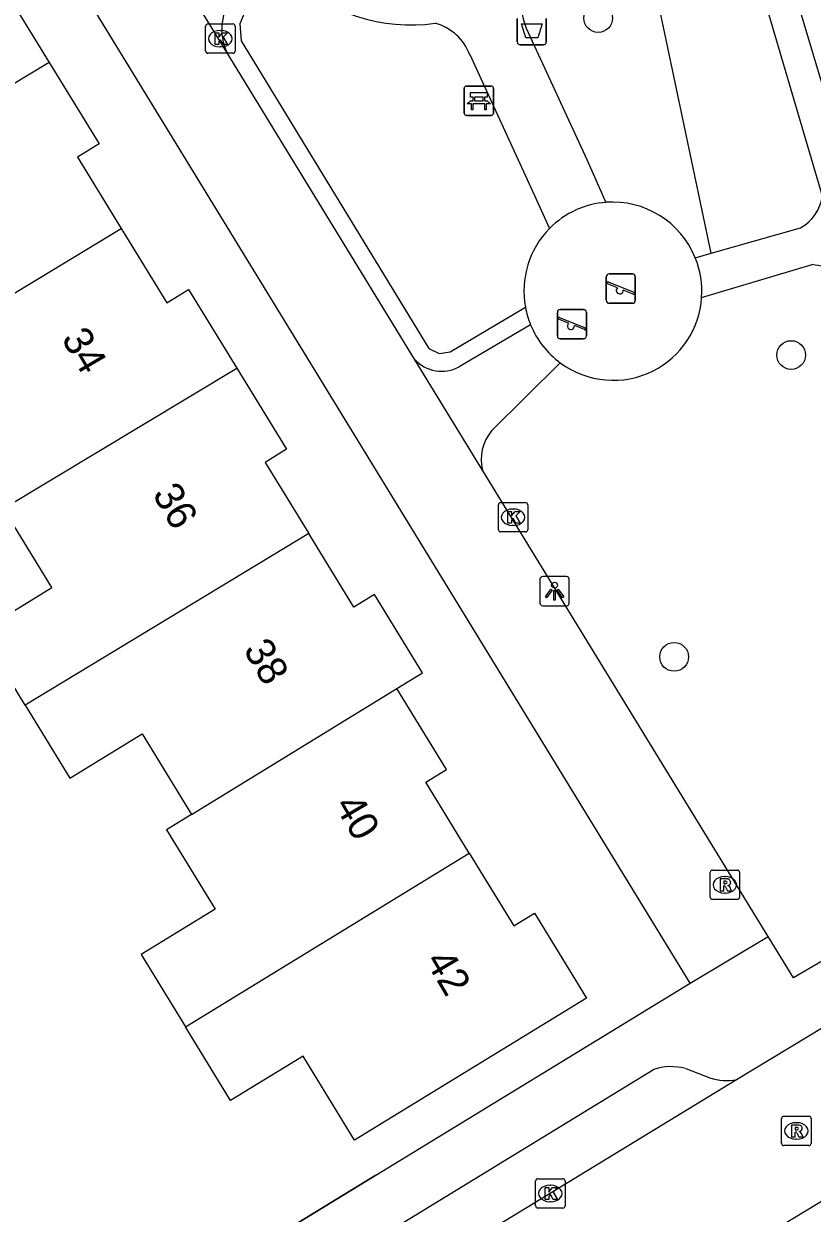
# Model space of a CAD drawing. Extents: x 157767 to 159171, y 387842 to 389425.
# Drawn here: x 158364.44 to 158391.28, y 388425.07 to 388465.56 of the extents above; entities that cross this region are included whole.
import ezdxf

# ---------------------------------------------------------------- set-up
doc = ezdxf.new("R2010")
doc.units = 0
for name, color, linetype in [('IMGEO_Afvalbak', 7, 'Continuous'), ('IMGEO_Bank', 7, 'Continuous'), ('IMGEO_Boom', 7, 'Continuous'), ('IMGEO_Groenvoorziening', 7, 'Continuous'), ('IMGEO_Haag', 7, 'Continuous'), ('IMGEO_Kolk', 7, 'Continuous'), ('IMGEO_Lichtpunt', 7, 'Continuous'), ('IMGEO_Muur', 7, 'Continuous'), ('IMGEO_Pand', 7, 'Continuous'), ('IMGEO_Pand_nummerreeks', 7, 'Continuous'), ('IMGEO_Rijbaan_lokaal_open', 7, 'Continuous'), ('IMGEO_Rioolput', 7, 'Continuous'), ('IMGEO_Speelvoorziening', 7, 'Continuous'), ('IMGEO_Voetpad_open', 7, 'Continuous')]:
    doc.layers.add(name, color=color, linetype=linetype)

msp = doc.modelspace()

# ---------------------------------------------------------------- linework, layer by layer
at = {"layer": 'IMGEO_Afvalbak'}
for p, q in [((158381.239, 388464.939), (158381.239, 388465.739)), ((158381.239, 388465.739), (158381.239, 388464.939)), ((158382.229, 388465.739), (158382.229, 388464.939)), ((158382.229, 388464.939), (158382.229, 388465.739)), ((158382.129, 388464.839), (158381.339, 388464.839)), ((158381.339, 388464.839), (158382.129, 388464.839))]:
    msp.add_line(p, q, dxfattribs=at)
msp.add_lwpolyline([(158381.382, 388465.553), (158382.086, 388465.553), (158381.937, 388465.083), (158381.531, 388465.083), (158381.382, 388465.553)], dxfattribs=at)
for centre, start, end in [((158381.339, 388464.939), 180, 270), ((158381.339, 388464.939), 180, 270), ((158382.129, 388464.939), 270, 0), ((158382.129, 388464.939), 270, 0)]:
    msp.add_arc(centre, 0.1, start, end, dxfattribs=at)
at = {"layer": 'IMGEO_Bank'}
for p, q in [((158379.508, 388463.438), (158380.349, 388463.438)), ((158380.349, 388463.438), (158379.508, 388463.438)), ((158379.433, 388462.513), (158379.433, 388463.354)), ((158379.433, 388463.354), (158379.433, 388462.513)), ((158379.742, 388462.944), (158379.742, 388463.05)), ((158379.786, 388463.05), (158379.786, 388462.944)), ((158380.074, 388463.056), (158379.792, 388463.056)), ((158380.08, 388462.944), (158380.08, 388463.05)), ((158380.124, 388463.05), (158380.124, 388462.944)), ((158380.433, 388463.363), (158380.433, 388462.522)), ((158380.433, 388462.522), (158380.433, 388463.363)), ((158380.13, 388462.836), (158379.737, 388462.836)), ((158379.792, 388462.938), (158380.074, 388462.938)), ((158380.358, 388462.438), (158379.517, 388462.438)), ((158379.517, 388462.438), (158380.358, 388462.438))]:
    msp.add_line(p, q, dxfattribs=at)
for points in [[(158379.736, 388463.056), (158379.65, 388463.056), (158379.65, 388463.217), (158380.213, 388463.217), (158380.213, 388463.056), (158380.13, 388463.056)], [(158379.68, 388462.836), (158379.538, 388462.836), (158379.65, 388462.938), (158379.736, 388462.938)], [(158379.73, 388462.829), (158379.73, 388462.622), (158379.687, 388462.622), (158379.687, 388462.829)], [(158380.13, 388462.938), (158380.213, 388462.938), (158380.325, 388462.836), (158380.186, 388462.836)], [(158380.18, 388462.829), (158380.18, 388462.622), (158380.136, 388462.622), (158380.136, 388462.829)]]:
    msp.add_lwpolyline(points, dxfattribs=at)
for centre, radius, start, end in [((158379.511, 388463.36), 0.0779, 92.4484, 184.2845), ((158379.511, 388463.36), 0.0779, 92.4484, 184.2845), ((158380.355, 388463.36), 0.0779, 2.4484, 94.2845), ((158380.355, 388463.36), 0.0779, 2.4484, 94.2845), ((158379.735, 388463.049), 0.00671, 2.8957, 87.1043), ((158379.792, 388463.049), 0.00671, 92.8957, 177.1043), ((158380.074, 388463.049), 0.00671, 2.8957, 87.1043), ((158380.131, 388463.049), 0.00671, 92.8957, 177.1043), ((158379.68, 388462.829), 0.00671, 2.8957, 87.1043), ((158379.737, 388462.829), 0.00671, 92.8957, 177.1043), ((158379.735, 388462.945), 0.00671, 272.8957, 357.1043), ((158379.792, 388462.945), 0.00671, 182.8957, 267.1043), ((158380.074, 388462.945), 0.00671, 272.8957, 357.1043), ((158380.131, 388462.945), 0.00671, 182.8957, 267.1043), ((158380.129, 388462.829), 0.00671, 2.8957, 87.1043), ((158380.186, 388462.829), 0.00671, 92.8957, 177.1043), ((158379.511, 388462.516), 0.0779, 182.4484, 274.2845), ((158379.511, 388462.516), 0.0779, 182.4484, 274.2845), ((158380.355, 388462.516), 0.0779, 272.4484, 4.2845), ((158380.355, 388462.516), 0.0779, 272.4484, 4.2845)]:
    msp.add_arc(centre, radius, start, end, dxfattribs=at)
at = {"layer": 'IMGEO_Boom'}
for centre in [(158383.994, 388465.751), (158390.563, 388454.28), (158386.579, 388444.007)]:
    msp.add_circle(centre, 0.489, dxfattribs=at)
at = {"layer": 'IMGEO_Groenvoorziening'}
msp.add_lwpolyline([(158387.837, 388457.747), (158382.634, 388482.447)], dxfattribs=at)
for centre, radius, start, end in [((158384.483, 388456.449), 3.038, 22.1504, 94.2904), ((158384.511, 388456.46), 3.042, 135.5708, 190.4671), ((158384.48, 388456.449), 3.043, 297.1211, 355.9454), ((158384.508, 388456.463), 3.042, 233.5736, 296.5306)]:
    msp.add_arc(centre, radius, start, end, dxfattribs=at)
at = {"layer": 'IMGEO_Haag'}
msp.add_lwpolyline([(158373.491, 388467.151), (158373.367, 388466.564), (158372.961, 388466.609), (158372.574, 388466.53), (158372.032, 388466.122), (158371.793, 388465.553), (158371.842, 388464.98), (158378.226, 388454.507), (158378.587, 388454.335), (158378.952, 388454.393), (158381.52, 388455.907)], dxfattribs=at)
msp.add_arc((158384.42, 388456.43), 2.947, 190.2128, 202.2631, dxfattribs=at)
at = {"layer": 'IMGEO_Kolk'}
for p, q in [((158370.634, 388464.625), (158370.634, 388465.477)), ((158370.709, 388465.551), (158371.561, 388465.551)), ((158371.635, 388465.477), (158371.635, 388464.625)), ((158371.122, 388465.331), (158371.147, 388465.331)), ((158371.145, 388464.771), (158371.12, 388464.771)), ((158371.561, 388464.551), (158370.709, 388464.551)), ((158380.671, 388449.259), (158381.523, 388449.259)), ((158380.596, 388448.333), (158380.596, 388449.185)), ((158381.084, 388449.039), (158381.109, 388449.039)), ((158381.597, 388449.185), (158381.597, 388448.333)), ((158381.107, 388448.479), (158381.082, 388448.479)), ((158381.523, 388448.259), (158380.671, 388448.259)), ((158381.941, 388426.24), (158382.793, 388426.24)), ((158381.866, 388425.314), (158381.866, 388426.166)), ((158382.354, 388426.02), (158382.379, 388426.02)), ((158382.867, 388426.166), (158382.867, 388425.314)), ((158382.377, 388425.46), (158382.352, 388425.46)), ((158382.793, 388425.24), (158381.941, 388425.24))]:
    msp.add_line(p, q, dxfattribs=at)
for points in [[(158370.634, 388464.625), (158370.634, 388465.477)], [(158370.709, 388465.551), (158371.561, 388465.551)], [(158371.635, 388465.477), (158371.635, 388464.625)], [(158370.955, 388465.251), (158371.078, 388465.251), (158371.078, 388465.1), (158371.208, 388465.251), (158371.372, 388465.251), (158371.226, 388465.1), (158371.379, 388464.851), (158371.227, 388464.851), (158371.142, 388465.015), (158371.078, 388464.948), (158371.078, 388464.851), (158370.955, 388464.851), (158370.955, 388465.251)], [(158371.561, 388464.551), (158370.709, 388464.551)], [(158380.671, 388449.259), (158381.523, 388449.259)], [(158380.596, 388448.333), (158380.596, 388449.185)], [(158380.917, 388448.959), (158381.04, 388448.959), (158381.04, 388448.808), (158381.17, 388448.959), (158381.334, 388448.959), (158381.188, 388448.808), (158381.341, 388448.559), (158381.189, 388448.559), (158381.104, 388448.723), (158381.04, 388448.656), (158381.04, 388448.559), (158380.917, 388448.559), (158380.917, 388448.959)], [(158381.597, 388449.185), (158381.597, 388448.333)], [(158381.523, 388448.259), (158380.671, 388448.259)], [(158381.941, 388426.24), (158382.793, 388426.24)], [(158381.866, 388425.314), (158381.866, 388426.166)], [(158382.187, 388425.94), (158382.31, 388425.94), (158382.31, 388425.789), (158382.44, 388425.94), (158382.604, 388425.94), (158382.458, 388425.789), (158382.611, 388425.54), (158382.459, 388425.54), (158382.374, 388425.704), (158382.31, 388425.637), (158382.31, 388425.54), (158382.187, 388425.54), (158382.187, 388425.94)], [(158382.867, 388426.166), (158382.867, 388425.314)], [(158382.793, 388425.24), (158381.941, 388425.24)]]:
    msp.add_lwpolyline(points, dxfattribs=at)
for centre, start, end in [((158370.711, 388465.475), 91.552, 178.448), ((158370.711, 388465.475), 91.552, 178.448), ((158371.559, 388465.475), 1.552, 88.448), ((158371.559, 388465.475), 1.552, 88.448), ((158370.711, 388464.627), 181.552, 268.448), ((158370.711, 388464.627), 181.552, 268.448), ((158371.559, 388464.627), 271.552, 358.448), ((158371.559, 388464.627), 271.552, 358.448), ((158380.673, 388449.183), 91.552, 178.448), ((158380.673, 388449.183), 91.552, 178.448), ((158381.521, 388449.183), 1.552, 88.448), ((158381.521, 388449.183), 1.552, 88.448), ((158380.673, 388448.335), 181.552, 268.448), ((158380.673, 388448.335), 181.552, 268.448), ((158381.521, 388448.335), 271.552, 358.448), ((158381.521, 388448.335), 271.552, 358.448), ((158381.943, 388426.164), 91.552, 178.448), ((158381.943, 388426.164), 91.552, 178.448), ((158382.791, 388426.164), 1.552, 88.448), ((158382.791, 388426.164), 1.552, 88.448), ((158381.943, 388425.316), 181.552, 268.448), ((158381.943, 388425.316), 181.552, 268.448), ((158382.791, 388425.316), 271.552, 358.448), ((158382.791, 388425.316), 271.552, 358.448)]:
    msp.add_arc(centre, 0.0765, start, end, dxfattribs=at)
for centre, major_axis, ratio, start_param, end_param in [((158371.121, 388465.051), (-0.387, 0.002), 0.722429, 4.712389, 7.853982), ((158371.146, 388465.051), (-0.39, 0.002), 0.717154, 1.570796, 4.712389), ((158381.083, 388448.759), (-0.387, 0.002), 0.722429, 4.712389, 7.853982), ((158381.108, 388448.759), (-0.39, 0.002), 0.717154, 1.570796, 4.712389), ((158382.353, 388425.74), (-0.387, 0.002), 0.722429, 4.712389, 7.853982), ((158382.378, 388425.74), (-0.39, 0.002), 0.717154, 1.570796, 4.712389)]:
    msp.add_ellipse(centre, major_axis=major_axis, ratio=ratio, start_param=start_param, end_param=end_param, dxfattribs=at)
at = {"layer": 'IMGEO_Lichtpunt'}
for p, q in [((158382.011, 388446.646), (158382.011, 388445.839)), ((158382.011, 388446.646), (158382.011, 388445.839)), ((158382.913, 388446.741), (158382.105, 388446.741)), ((158382.913, 388446.741), (158382.105, 388446.741)), ((158383.007, 388445.839), (158383.007, 388446.646)), ((158383.007, 388445.839), (158383.007, 388446.646)), ((158382.105, 388445.745), (158382.913, 388445.745)), ((158382.105, 388445.745), (158382.913, 388445.745))]:
    msp.add_line(p, q, dxfattribs=at)
for points in [[(158382.385, 388446.31), (158382.424, 388446.282), (158382.236, 388446.02), (158382.198, 388446.047), (158382.385, 388446.31)], [(158382.487, 388446.262), (158382.534, 388446.262), (158382.534, 388445.94), (158382.487, 388445.94), (158382.487, 388446.262)], [(158382.597, 388446.282), (158382.635, 388446.309), (158382.822, 388446.047), (158382.783, 388446.019), (158382.597, 388446.282)]]:
    msp.add_lwpolyline(points, dxfattribs=at)
msp.add_circle((158382.51, 388446.444), 0.0994, dxfattribs=at)
for centre, start, end in [((158382.105, 388446.646), 90, 180), ((158382.105, 388446.646), 90, 180), ((158382.913, 388446.646), 0, 90), ((158382.913, 388446.646), 0, 90), ((158382.105, 388445.839), 180, 270), ((158382.105, 388445.839), 180, 270), ((158382.913, 388445.839), 270, 0), ((158382.913, 388445.839), 270, 360)]:
    msp.add_arc(centre, 0.0946, start, end, dxfattribs=at)
at = {"layer": 'IMGEO_Muur'}
msp.add_lwpolyline([(158376.429, 388426.363), (158365.133, 388419.457)], dxfattribs=at)
at = {"layer": 'IMGEO_Pand'}
for points in [[(158361.367, 388469.002), (158362.915, 388466.474), (158363.659, 388466.93), (158365.308, 388464.239)], [(158365.308, 388464.239), (158357.404, 388459.47)], [(158365.308, 388464.239), (158367.006, 388461.467), (158366.269, 388461.015), (158367.758, 388458.585)], [(158358.134, 388452.764), (158367.758, 388458.585)], [(158367.758, 388458.585), (158369.307, 388456.057), (158370.053, 388456.515), (158371.693, 388453.838)], [(158363.749, 388449.058), (158371.693, 388453.838)], [(158371.693, 388453.838), (158373.389, 388451.071), (158372.662, 388450.626), (158374.148, 388448.202)], [(158364.49, 388442.359), (158362.954, 388444.865), (158365.4, 388446.364), (158363.749, 388449.058)], [(158374.148, 388448.202), (158364.49, 388442.359)], [(158377.138, 388442.93), (158378.01, 388443.465), (158376.38, 388446.126), (158375.682, 388445.699), (158374.148, 388448.202)], [(158370.15, 388438.64), (158377.138, 388442.93)], [(158379.603, 388437.327), (158378.123, 388439.742), (158378.827, 388440.173), (158377.138, 388442.93)], [(158364.49, 388442.359), (158366.012, 388439.874), (158368.47, 388441.381), (158370.15, 388438.64)], [(158370.15, 388438.64), (158369.305, 388438.121), (158370.959, 388435.423), (158368.438, 388433.878), (158368.872, 388433.169), (158369.95, 388431.41)], [(158369.95, 388431.41), (158379.603, 388437.327)], [(158379.603, 388437.327), (158381.121, 388434.849), (158381.826, 388435.281), (158383.597, 388432.391), (158375.7, 388427.553), (158373.947, 388430.414), (158371.484, 388428.906), (158369.95, 388431.41)]]:
    msp.add_lwpolyline(points, dxfattribs=at)
at = {"layer": 'IMGEO_Rijbaan_lokaal_open'}
for points in [[(158396.302, 388447.864), (158385.805, 388482.914)], [(158394.057, 388432.844), (158388.7, 388429.613)], [(158371.104, 388413.061), (158400.431, 388430.835)], [(158388.7, 388429.613), (158367.479, 388416.659)]]:
    msp.add_lwpolyline(points, dxfattribs=at)
at = {"layer": 'IMGEO_Rioolput'}
for p, q in [((158387.882, 388436.747), (158388.734, 388436.747)), ((158387.807, 388435.821), (158387.807, 388436.673)), ((158388.295, 388436.527), (158388.32, 388436.527)), ((158388.808, 388436.673), (158388.808, 388435.821)), ((158388.318, 388435.967), (158388.293, 388435.967)), ((158388.734, 388435.747), (158387.882, 388435.747)), ((158390.239, 388427.444), (158390.239, 388428.296)), ((158390.314, 388428.37), (158391.166, 388428.37)), ((158391.24, 388428.296), (158391.24, 388427.444)), ((158390.727, 388428.15), (158390.752, 388428.15)), ((158390.75, 388427.59), (158390.725, 388427.59)), ((158391.166, 388427.37), (158390.314, 388427.37))]:
    msp.add_line(p, q, dxfattribs=at)
for points in [[(158387.882, 388436.747), (158388.734, 388436.747)], [(158387.807, 388435.821), (158387.807, 388436.673)], [(158388.396, 388436.445), (158388.144, 388436.447), (158388.144, 388436.047)], [(158388.322, 388436.366), (158388.268, 388436.366), (158388.268, 388436.285)], [(158388.808, 388436.673), (158388.808, 388435.821)], [(158388.144, 388436.047), (158388.268, 388436.047), (158388.268, 388436.209), (158388.279, 388436.209)], [(158388.268, 388436.285), (158388.32, 388436.285)], [(158388.326, 388436.18), (158388.397, 388436.047), (158388.537, 388436.047), (158388.472, 388436.173)], [(158388.734, 388435.747), (158387.882, 388435.747)], [(158390.239, 388427.444), (158390.239, 388428.296)], [(158390.314, 388428.37), (158391.166, 388428.37)], [(158391.24, 388428.296), (158391.24, 388427.444)], [(158390.828, 388428.068), (158390.576, 388428.07), (158390.576, 388427.67)], [(158390.576, 388427.67), (158390.7, 388427.67), (158390.7, 388427.832), (158390.711, 388427.832)], [(158390.754, 388427.989), (158390.7, 388427.989), (158390.7, 388427.908)], [(158390.7, 388427.908), (158390.752, 388427.908)], [(158390.758, 388427.803), (158390.829, 388427.67), (158390.969, 388427.67), (158390.904, 388427.796)], [(158391.166, 388427.37), (158390.314, 388427.37)]]:
    msp.add_lwpolyline(points, dxfattribs=at)
for centre, radius, start, end in [((158387.884, 388436.671), 0.0765, 91.552, 178.448), ((158387.884, 388436.671), 0.0765, 91.552, 178.448), ((158388.732, 388436.671), 0.0765, 1.552, 88.448), ((158388.732, 388436.671), 0.0765, 1.552, 88.448), ((158388.328, 388436.27), 0.0964, 77.0061, 93.1865), ((158388.342, 388436.327), 0.0378, 276.6634, 79.6772), ((158388.395, 388436.335), 0.109, 350.3612, 89.416), ((158388.393, 388436.335), 0.112, 277.5842, 350.9817), ((158388.278, 388436.156), 0.0533, 26.0293, 88.6989), ((158388.304, 388436.474), 0.19, 274.7715, 282.9687), ((158388.377, 388436.12), 0.108, 29.5134, 73.7905), ((158387.884, 388435.823), 0.0765, 181.552, 268.448), ((158387.884, 388435.823), 0.0765, 181.552, 268.448), ((158388.732, 388435.823), 0.0765, 271.552, 358.448), ((158388.732, 388435.823), 0.0765, 271.552, 358.448), ((158390.316, 388428.294), 0.0765, 91.552, 178.448), ((158390.316, 388428.294), 0.0765, 91.552, 178.448), ((158391.164, 388428.294), 0.0765, 1.552, 88.448), ((158391.164, 388428.294), 0.0765, 1.552, 88.448), ((158390.71, 388427.779), 0.0533, 26.0293, 88.6989), ((158390.736, 388428.097), 0.19, 274.7715, 282.9687), ((158390.76, 388427.893), 0.0964, 77.0061, 93.1865), ((158390.774, 388427.95), 0.0378, 276.6634, 79.6772), ((158390.827, 388427.958), 0.109, 350.3612, 89.416), ((158390.825, 388427.958), 0.112, 277.5842, 350.9817), ((158390.809, 388427.743), 0.108, 29.5134, 73.7905), ((158390.316, 388427.446), 0.0765, 181.552, 268.448), ((158390.316, 388427.446), 0.0765, 181.552, 268.448), ((158391.164, 388427.446), 0.0765, 271.552, 358.448), ((158391.164, 388427.446), 0.0765, 271.552, 358.448)]:
    msp.add_arc(centre, radius, start, end, dxfattribs=at)
for centre, major_axis, ratio, start_param, end_param in [((158388.294, 388436.247), (-0.387, 0.002), 0.722429, 4.712389, 7.853982), ((158388.319, 388436.247), (-0.39, 0.002), 0.717154, 1.570796, 4.712389), ((158390.726, 388427.87), (-0.387, 0.002), 0.722429, 4.712389, 7.853982), ((158390.751, 388427.87), (-0.39, 0.002), 0.717154, 1.570796, 4.712389)]:
    msp.add_ellipse(centre, major_axis=major_axis, ratio=ratio, start_param=start_param, end_param=end_param, dxfattribs=at)
at = {"layer": 'IMGEO_Speelvoorziening'}
for p, q in [((158384.367, 388457.043), (158385.157, 388457.043)), ((158385.157, 388457.043), (158384.367, 388457.043)), ((158384.267, 388456.143), (158384.267, 388456.943)), ((158384.267, 388456.943), (158384.267, 388456.143)), ((158384.65, 388456.571), (158384.311, 388456.708)), ((158384.336, 388456.768), (158385.212, 388456.415)), ((158385.257, 388456.943), (158385.257, 388456.143)), ((158385.257, 388456.143), (158385.257, 388456.943)), ((158385.188, 388456.355), (158384.848, 388456.492)), ((158382.704, 388455.832), (158383.494, 388455.832)), ((158383.494, 388455.832), (158382.704, 388455.832)), ((158385.157, 388456.043), (158384.367, 388456.043)), ((158384.367, 388456.043), (158385.157, 388456.043)), ((158382.604, 388454.932), (158382.604, 388455.732)), ((158382.604, 388455.732), (158382.604, 388454.932)), ((158382.987, 388455.36), (158382.648, 388455.497)), ((158382.673, 388455.557), (158383.549, 388455.204)), ((158383.594, 388455.732), (158383.594, 388454.932)), ((158383.594, 388454.932), (158383.594, 388455.732)), ((158383.525, 388455.144), (158383.185, 388455.281)), ((158383.494, 388454.832), (158382.704, 388454.832)), ((158382.704, 388454.832), (158383.494, 388454.832))]:
    msp.add_line(p, q, dxfattribs=at)
for centre, radius, start, end in [((158384.367, 388456.943), 0.1, 90, 180), ((158384.367, 388456.943), 0.1, 90, 180), ((158385.157, 388456.943), 0.1, 0, 90), ((158385.157, 388456.943), 0.1, 360, 90), ((158384.324, 388456.738), 0.0327, 68.078, 248.078), ((158384.729, 388456.481), 0.12, 130.9928, 5.1632), ((158384.367, 388456.143), 0.1, 180, 270), ((158384.367, 388456.143), 0.1, 180, 270), ((158385.157, 388456.143), 0.1, 270, 0), ((158385.157, 388456.143), 0.1, 270, 0), ((158385.2, 388456.385), 0.0327, 248.078, 68.078), ((158382.704, 388455.732), 0.1, 90, 180), ((158382.704, 388455.732), 0.1, 90, 180), ((158383.494, 388455.732), 0.1, 0, 90), ((158383.494, 388455.732), 0.1, 360, 90), ((158382.661, 388455.527), 0.0327, 68.078, 248.078), ((158383.066, 388455.27), 0.12, 130.9928, 5.1632), ((158382.704, 388454.932), 0.1, 180, 270), ((158382.704, 388454.932), 0.1, 180, 270), ((158383.494, 388454.932), 0.1, 270, 0), ((158383.494, 388454.932), 0.1, 270, 0), ((158383.537, 388455.174), 0.0327, 248.078, 68.078)]:
    msp.add_arc(centre, radius, start, end, dxfattribs=at)
at = {"layer": 'IMGEO_Voetpad_open'}
for points in [[(158384.839, 388482.622), (158386.228, 388478.005), (158391.623, 388459.705)], [(158387.122, 388432.9), (158360.606, 388476.208)], [(158371.364, 388464.566), (158368.328, 388469.526)], [(158381.548, 388465.407), (158383.603, 388460.933), (158384.256, 388459.478)], [(158377.747, 388454.141), (158371.364, 388464.566)], [(158379.623, 388464.505), (158381.826, 388459.714), (158382.339, 388458.589)], [(158387.837, 388457.747), (158390.881, 388458.608)], [(158387.297, 388457.594), (158387.837, 388457.747)], [(158387.515, 388456.234), (158391.279, 388457.357)], [(158381.693, 388455.313), (158379.257, 388453.876)], [(158380.059, 388450.365), (158377.747, 388454.141)], [(158382.702, 388454.015), (158380.366, 388451.696)], [(158389.777, 388434.491), (158389.076, 388435.636), (158380.059, 388450.365)], [(158395.189, 388435.746), (158390.642, 388433.078), (158389.777, 388434.491)], [(158387.122, 388432.9), (158389.777, 388434.491)], [(158330.164, 388398.079), (158365.133, 388419.457), (158376.429, 388426.363), (158387.122, 388432.9)], [(158368.935, 388419.597), (158385.872, 388429.961)], [(158386.972, 388429.992), (158387.794, 388429.678)]]:
    msp.add_lwpolyline(points, dxfattribs=at)
for centre, radius, start, end in [((158373.022, 388465.37), 1.842, 75.2379, 205.8654), ((158377.629, 388471.575), 6.057, 226.9137, 277.7632), ((158383.096, 388466.101), 1.697, 165.0456, 204.1465), ((158378.003, 388463.902), 1.729, 20.4056, 75.1052), ((158384.475, 388456.47), 3.016, 94.1657, 114.1982), ((158390.17, 388459.888), 1.464, 299.0355, 352.8164), ((158384.505, 388456.462), 3.035, 114.6408, 135.514), ((158384.518, 388456.451), 3.005, 355.8593, 22.3541), ((158391.151, 388455.778), 1.584, 25.7459, 85.3607), ((158384.514, 388456.465), 3.047, 202.2092, 233.5102), ((158378.671, 388454.972), 1.243, 221.9673, 298.1249), ((158381.477, 388450.739), 1.467, 139.259, 194.7644), ((158386.473, 388428.156), 1.902, 74.8005, 108.428), ((158388.377, 388431.456), 1.871, 251.8496, 279.9432)]:
    msp.add_arc(centre, radius, start, end, dxfattribs=at)

# ---------------------------------------------------------------- texts
at = {"layer": 'IMGEO_Pand_nummerreeks'}
for s, rotation, p in [('34', 300.3296, (158365.705, 388454.841)), ('36', 300.3296, (158368.803, 388449.547)), ('38', 300.3322, (158371.901, 388444.249)), ('40', 300.3322, (158374.999, 388438.955)), ('42', 300.3296, (158378.093, 388433.666))]:
    msp.add_text(s, height=1, rotation=rotation, dxfattribs=at).set_placement(p)

doc.saveas('drawing.dxf')
